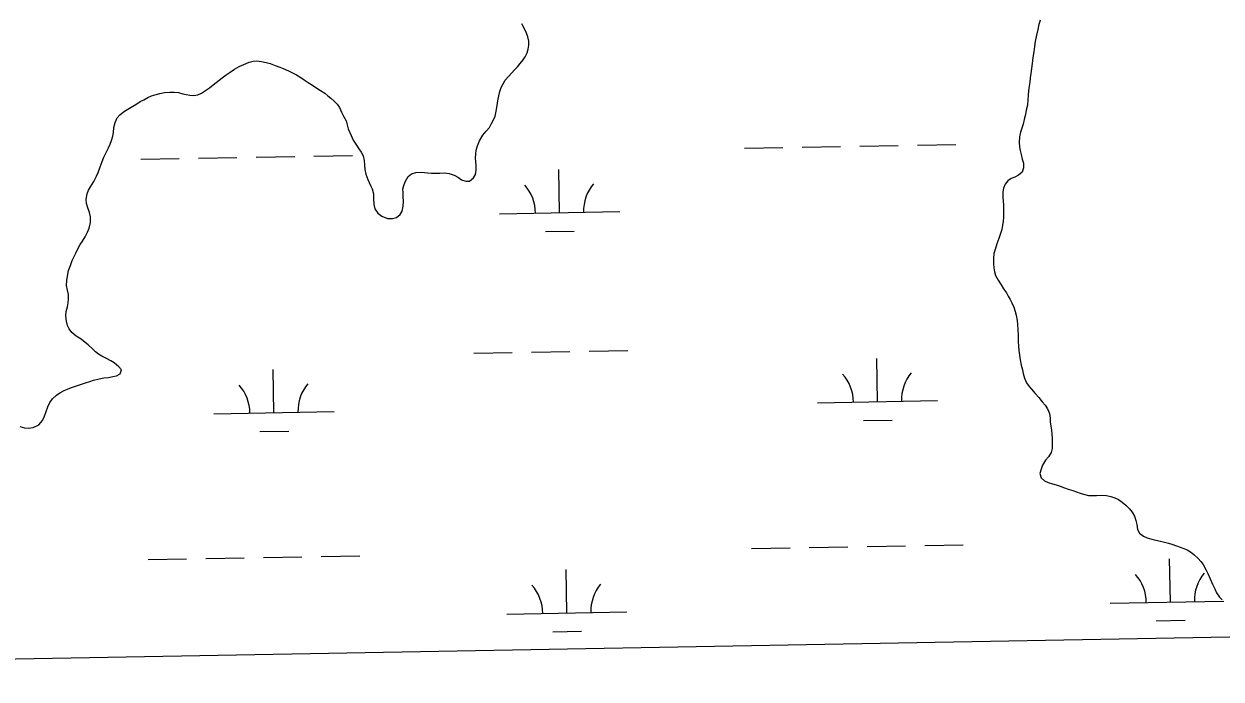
# Model space of a CAD drawing. Extents: x 3925854 to 3964121, y 224593 to 250589.
# Drawn here: x 3931025 to 3932021, y 230028 to 230572 of the extents above; entities that cross this region are included whole.
import ezdxf

# ---------------------------------------------------------------- set-up
doc = ezdxf.new("R2010")
doc.units = 0
doc.layers.add('V-GRID-FRAM', color=7, linetype='Continuous')
doc.layers.add('V-WETL-SWMP', color=7, linetype='Continuous')

msp = doc.modelspace()

# ---------------------------------------------------------------- linework, layer by layer
at = {"layer": 'V-GRID-FRAM'}
msp.add_lwpolyline([(3929791.517, 248207.597), (3961703.892, 248787.859), (3962042.387, 230608.264), (3930114.146, 230027.713), (3929791.517, 248207.597)], dxfattribs=at)
at = {"layer": 'V-WETL-SWMP'}
for p, q in [((3931870.156, 230575.223), (3931868.844, 230570.698)), ((3931441.119, 230568.737), (3931439.208, 230572.135)), ((3931443.029, 230564.555), (3931441.119, 230568.737)), ((3931868.144, 230567.651), (3931867.092, 230562.69)), ((3931868.844, 230570.698), (3931868.144, 230567.651)), ((3931444.156, 230561.333), (3931443.029, 230564.555)), ((3931444.935, 230557.849), (3931444.156, 230561.333)), ((3931445.018, 230554.541), (3931444.935, 230557.849)), ((3931866.128, 230557.555), (3931865.426, 230553.29)), ((3931867.092, 230562.69), (3931866.128, 230557.555)), ((3931442.045, 230544.881), (3931443.704, 230548.187)), ((3931443.704, 230548.187), (3931444.579, 230551.32)), ((3931444.579, 230551.32), (3931445.018, 230554.541)), ((3931864.898, 230549.025), (3931864.195, 230544.325)), ((3931865.426, 230553.29), (3931864.898, 230549.025)), ((3931200.181, 230534.579), (3931204.101, 230536.663)), ((3931204.101, 230536.663), (3931207.934, 230538.399)), ((3931207.934, 230538.399), (3931212.551, 230540.483)), ((3931212.551, 230540.483), (3931215.686, 230541.088)), ((3931215.686, 230541.088), (3931218.995, 230541.519)), ((3931218.995, 230541.519), (3931222.825, 230540.992)), ((3931222.825, 230540.992), (3931226.654, 230540.116)), ((3931226.654, 230540.116), (3931229.874, 230539.154)), ((3931229.874, 230539.154), (3931234.138, 230537.581)), ((3931234.138, 230537.581), (3931237.967, 230536.183)), ((3931237.967, 230536.183), (3931240.838, 230535.135)), ((3931432.977, 230533.924), (3931435.505, 230536.619)), ((3931435.505, 230536.619), (3931437.772, 230539.141)), ((3931437.772, 230539.141), (3931440.388, 230542.359)), ((3931440.388, 230542.359), (3931442.045, 230544.881)), ((3931863.579, 230539.363), (3931862.964, 230535.098)), ((3931864.195, 230544.325), (3931863.579, 230539.363)), ((3931185.105, 230523.455), (3931187.458, 230525.367)), ((3931187.458, 230525.367), (3931190.073, 230527.453)), ((3931190.073, 230527.453), (3931193.297, 230529.8)), ((3931193.297, 230529.8), (3931196.608, 230532.059)), ((3931196.608, 230532.059), (3931200.181, 230534.579)), ((3931240.838, 230535.135), (3931245.102, 230533.301)), ((3931245.102, 230533.301), (3931248.582, 230531.642)), ((3931248.582, 230531.642), (3931251.714, 230529.984)), ((3931251.714, 230529.984), (3931255.541, 230527.628)), ((3931255.541, 230527.628), (3931258.151, 230525.797)), ((3931258.151, 230525.797), (3931261.63, 230523.616)), ((3931423.559, 230522.444), (3931425.478, 230525.402)), ((3931425.478, 230525.402), (3931428.094, 230528.446)), ((3931428.094, 230528.446), (3931430.797, 230531.489)), ((3931430.797, 230531.489), (3931432.977, 230533.924)), ((3931861.996, 230527.351), (3931861.556, 230523.695)), ((3931862.437, 230531.094), (3931861.996, 230527.351)), ((3931862.964, 230535.098), (3931862.437, 230531.094)), ((3931142, 230515.067), (3931146.614, 230515.584)), ((3931146.614, 230515.584), (3931150.097, 230515.579)), ((3931150.097, 230515.579), (3931153.666, 230515.052)), ((3931172.818, 230514.591), (3931176.129, 230516.764)), ((3931176.129, 230516.764), (3931179.44, 230519.11)), ((3931179.44, 230519.11), (3931182.578, 230521.456)), ((3931182.578, 230521.456), (3931185.105, 230523.455)), ((3931261.63, 230523.616), (3931265.197, 230521.173)), ((3931265.197, 230521.173), (3931268.763, 230518.905)), ((3931268.763, 230518.905), (3931271.72, 230516.899)), ((3931271.72, 230516.899), (3931275.287, 230514.63)), ((3931420.15, 230512.263), (3931421.026, 230515.918)), ((3931421.026, 230515.918), (3931422.075, 230519.399)), ((3931422.075, 230519.399), (3931423.559, 230522.444)), ((3931860.589, 230516.558), (3931860.323, 230512.988)), ((3931860.943, 230520.475), (3931860.589, 230516.558)), ((3931861.556, 230523.695), (3931860.943, 230520.475)), ((3931115.693, 230503.871), (3931119.004, 230505.782)), ((3931119.004, 230505.782), (3931121.879, 230507.607)), ((3931121.879, 230507.607), (3931124.841, 230509.17)), ((3931124.841, 230509.17), (3931128.326, 230510.907)), ((3931128.326, 230510.907), (3931131.375, 230512.295)), ((3931131.375, 230512.295), (3931135.207, 230513.509)), ((3931135.207, 230513.509), (3931138.255, 230514.289)), ((3931138.255, 230514.289), (3931142, 230515.067)), ((3931153.666, 230515.052), (3931157.234, 230514.177)), ((3931157.234, 230514.177), (3931160.193, 230513.476)), ((3931160.193, 230513.476), (3931163.152, 230512.863)), ((3931163.152, 230512.863), (3931166.46, 230512.772)), ((3931166.46, 230512.772), (3931169.943, 230513.202)), ((3931169.943, 230513.202), (3931172.818, 230514.591)), ((3931275.287, 230514.63), (3931277.983, 230512.45)), ((3931277.983, 230512.45), (3931280.418, 230510.358)), ((3931280.418, 230510.358), (3931283.287, 230507.829)), ((3931283.287, 230507.829), (3931285.548, 230505.563)), ((3931285.548, 230505.563), (3931287.546, 230502.6)), ((3931418.747, 230504.342), (3931419.362, 230508.259)), ((3931419.362, 230508.259), (3931420.15, 230512.263)), ((3931859.97, 230508.984), (3931859.529, 230504.545)), ((3931860.323, 230512.988), (3931859.97, 230508.984)), ((3931102.708, 230494.051), (3931104.888, 230496.573)), ((3931104.888, 230496.573), (3931108.81, 230499.789)), ((3931108.81, 230499.789), (3931112.905, 230502.221)), ((3931112.905, 230502.221), (3931115.693, 230503.871)), ((3931287.546, 230502.6), (3931289.196, 230498.854)), ((3931289.196, 230498.854), (3931290.845, 230495.37)), ((3931416.907, 230495.378), (3931417.87, 230499.555)), ((3931417.87, 230499.555), (3931418.747, 230504.342)), ((3931857.864, 230496.799), (3931856.988, 230492.795)), ((3931858.653, 230500.541), (3931857.864, 230496.799)), ((3931859.529, 230504.545), (3931858.653, 230500.541)), ((3931099.732, 230482.041), (3931099.999, 230486.132)), ((3931099.999, 230486.132), (3931101.049, 230490.222)), ((3931101.049, 230490.222), (3931102.708, 230494.051)), ((3931290.845, 230495.37), (3931293.016, 230491.536)), ((3931293.016, 230491.536), (3931294.923, 230485.091)), ((3931409.491, 230483.025), (3931412.193, 230485.982)), ((3931412.193, 230485.982), (3931413.852, 230489.288)), ((3931413.852, 230489.288), (3931415.422, 230491.984)), ((3931415.422, 230491.984), (3931416.907, 230495.378)), ((3931855.064, 230485.572), (3931853.927, 230482.265)), ((3931855.938, 230488.792), (3931855.064, 230485.572)), ((3931856.988, 230492.795), (3931855.938, 230488.792)), ((3931098.156, 230475.339), (3931099.119, 230478.82)), ((3931099.119, 230478.82), (3931099.732, 230482.041)), ((3931294.923, 230485.091), (3931297.266, 230479.429)), ((3931297.266, 230479.429), (3931299.09, 230475.596)), ((3931299.09, 230475.596), (3931301.609, 230471.327)), ((3931403.995, 230474.936), (3931406.7, 230479.633)), ((3931406.7, 230479.633), (3931409.491, 230483.025)), ((3931852.965, 230478.436), (3931852.697, 230473.648)), ((3931853.927, 230482.265), (3931852.965, 230478.436)), ((3931093.703, 230465.42), (3931095.624, 230469.248)), ((3931095.624, 230469.248), (3931096.933, 230472.119)), ((3931096.933, 230472.119), (3931098.156, 230475.339)), ((3931301.609, 230471.327), (3931303.694, 230468.277)), ((3931303.694, 230468.277), (3931305.606, 230465.576)), ((3931400.847, 230464.058), (3931401.286, 230467.278)), ((3931401.286, 230467.278), (3931402.336, 230470.759)), ((3931402.336, 230470.759), (3931403.995, 230474.936)), ((3931624.203, 230468.793), (3931656.198, 230469.375)), ((3931672.195, 230469.665), (3931704.19, 230470.247)), ((3931720.187, 230470.538), (3931752.182, 230471.12)), ((3931768.18, 230471.411), (3931800.174, 230471.993)), ((3931852.697, 230473.648), (3931853.041, 230470.078)), ((3931853.041, 230470.078), (3931853.559, 230466.943)), ((3931853.559, 230466.943), (3931854.251, 230463.721)), ((3931088.638, 230453.413), (3931090.124, 230457.764)), ((3931090.124, 230457.764), (3931091.609, 230461.418)), ((3931091.609, 230461.418), (3931093.703, 230465.42)), ((3931122.378, 230459.668), (3931154.373, 230460.25)), ((3931170.37, 230460.541), (3931202.365, 230461.122)), ((3931218.362, 230461.413), (3931250.357, 230461.995)), ((3931266.354, 230462.286), (3931298.349, 230462.868)), ((3931305.606, 230465.576), (3931307.256, 230462.527)), ((3931307.256, 230462.527), (3931308.121, 230458.695)), ((3931308.121, 230458.695), (3931308.465, 230454.777)), ((3931400.668, 230460.75), (3931400.847, 230464.058)), ((3931400.838, 230457.528), (3931400.668, 230460.75)), ((3931401.095, 230454.481), (3931400.838, 230457.528)), ((3931854.251, 230463.721), (3931855.291, 230459.802)), ((3931855.291, 230459.802), (3931856.244, 230456.492)), ((3931856.244, 230456.492), (3931856.413, 230452.487)), ((3931083.398, 230441.144), (3931085.668, 230445.755)), ((3931085.668, 230445.755), (3931086.978, 230448.627)), ((3931086.978, 230448.627), (3931088.638, 230453.413)), ((3931308.465, 230454.777), (3931308.721, 230451.294)), ((3931308.721, 230451.294), (3931309.5, 230447.376)), ((3931309.5, 230447.376), (3931311.148, 230442.933)), ((3931344.669, 230445.24), (3931347.371, 230447.587)), ((3931347.371, 230447.587), (3931350.941, 230448.627)), ((3931350.941, 230448.627), (3931355.904, 230448.968)), ((3931355.904, 230448.968), (3931360.866, 230448.353)), ((3931360.866, 230448.353), (3931364.087, 230448.261)), ((3931364.087, 230448.261), (3931367.482, 230448.17)), ((3931367.482, 230448.17), (3931371.052, 230448.252)), ((3931371.052, 230448.252), (3931374.795, 230448.508)), ((3931374.795, 230448.508), (3931378.8, 230447.981)), ((3931378.8, 230447.981), (3931382.977, 230446.582)), ((3931382.977, 230446.582), (3931386.456, 230444.401)), ((3931398.905, 230444.124), (3931400.65, 230447.081)), ((3931400.65, 230447.081), (3931401.351, 230450.563)), ((3931401.351, 230450.563), (3931401.095, 230454.481)), ((3931470.559, 230415.249), (3931469.905, 230451.243)), ((3931852.226, 230446.573), (3931849.003, 230444.836)), ((3931855.189, 230449.007), (3931852.226, 230446.573)), ((3931856.413, 230452.487), (3931855.189, 230449.007)), ((3931079.036, 230434.098), (3931080.694, 230436.882)), ((3931080.694, 230436.882), (3931083.398, 230441.144)), ((3931311.148, 230442.933), (3931313.405, 230437.968)), ((3931313.405, 230437.968), (3931314.62, 230435.18)), ((3931340.389, 230434.972), (3931341.265, 230438.715)), ((3931341.265, 230438.715), (3931342.4, 230441.586)), ((3931342.4, 230441.586), (3931344.669, 230445.24)), ((3931386.456, 230444.401), (3931389.066, 230442.656)), ((3931389.066, 230442.656), (3931392.633, 230441.346)), ((3931392.633, 230441.346), (3931395.681, 230441.603)), ((3931395.681, 230441.603), (3931398.905, 230444.124)), ((3931839.676, 230435.794), (3931839.062, 230432.487)), ((3931840.986, 230438.926), (3931839.676, 230435.794)), ((3931843.34, 230441.796), (3931840.986, 230438.926)), ((3931846.041, 230443.621), (3931843.34, 230441.796)), ((3931849.003, 230444.836), (3931846.041, 230443.621)), ((3931076.936, 230426.179), (3931077.726, 230430.966)), ((3931077.28, 230422.87), (3931076.936, 230426.179)), ((3931077.726, 230430.966), (3931079.036, 230434.098)), ((3931314.62, 230435.18), (3931315.746, 230431.087)), ((3931315.746, 230431.087), (3931315.828, 230426.821)), ((3931315.828, 230426.821), (3931316.17, 230422.032)), ((3931340.472, 230431.664), (3931340.389, 230434.972)), ((3931340.642, 230428.443), (3931340.472, 230431.664)), ((3931340.811, 230424.873), (3931340.642, 230428.443)), ((3931839.062, 230432.487), (3931839.143, 230427.872)), ((3931839.143, 230427.872), (3931839.4, 230424.825)), ((3931078.407, 230419.299), (3931077.28, 230422.87)), ((3931079.621, 230415.38), (3931078.407, 230419.299)), ((3931316.17, 230422.032), (3931317.036, 230418.549)), ((3931317.036, 230418.549), (3931319.469, 230414.976)), ((3931338.098, 230413.82), (3931339.755, 230416.517)), ((3931339.755, 230416.517), (3931340.631, 230420.607)), ((3931340.631, 230420.607), (3931340.811, 230424.873)), ((3931420.568, 230414.34), (3931520.551, 230416.158)), ((3931839.4, 230424.825), (3931839.657, 230421.778)), ((3931839.74, 230418.556), (3931839.648, 230414.726)), ((3931839.657, 230421.778), (3931839.74, 230418.556)), ((3931079.342, 230402.408), (3931080.48, 230407.021)), ((3931080.487, 230411.809), (3931079.621, 230415.38)), ((3931080.48, 230407.021), (3931080.487, 230411.809)), ((3931319.469, 230414.976), (3931322.773, 230412.273)), ((3931322.773, 230412.273), (3931327.385, 230410.352)), ((3931327.385, 230410.352), (3931331.651, 230410.346)), ((3931331.651, 230410.346), (3931334.873, 230411.3)), ((3931334.873, 230411.3), (3931338.098, 230413.82)), ((3931839.291, 230408.284), (3931838.764, 230404.628)), ((3931839.556, 230411.505), (3931839.291, 230408.284)), ((3931839.648, 230414.726), (3931839.556, 230411.505)), ((3931076.112, 230395.274), (3931078.119, 230399.189)), ((3931078.119, 230399.189), (3931079.342, 230402.408)), ((3931458.842, 230399.602), (3931482.838, 230400.038)), ((3931837.013, 230397.23), (3931835.703, 230393.924)), ((3931838.237, 230401.32), (3931837.013, 230397.23)), ((3931838.764, 230404.628), (3931838.237, 230401.32)), ((3931070.44, 230385.792), (3931072.099, 230388.749)), ((3931072.099, 230388.749), (3931073.843, 230391.533)), ((3931073.843, 230391.533), (3931076.112, 230395.274)), ((3931834.13, 230389.399), (3931832.731, 230384.786)), ((3931835.703, 230393.924), (3931834.13, 230389.399)), ((3931065.377, 230375.438), (3931066.949, 230378.918)), ((3931066.949, 230378.918), (3931068.433, 230381.702)), ((3931068.433, 230381.702), (3931070.44, 230385.792)), ((3931831.502, 230377.301), (3931831.409, 230372.687)), ((3931831.768, 230381.305), (3931831.502, 230377.301)), ((3931832.731, 230384.786), (3931831.768, 230381.305)), ((3931061.356, 230362.472), (3931062.407, 230367.346)), ((3931062.407, 230367.346), (3931063.805, 230371.523)), ((3931063.805, 230371.523), (3931065.377, 230375.438)), ((3931831.409, 230372.687), (3931831.578, 230369.378)), ((3931831.578, 230369.378), (3931832.184, 230366.156)), ((3931832.184, 230366.156), (3931833.137, 230363.195)), ((3931060.649, 230354.811), (3931060.916, 230358.903)), ((3931060.916, 230358.903), (3931061.356, 230362.472)), ((3931833.137, 230363.195), (3931835.308, 230359.101)), ((3931835.308, 230359.101), (3931837.654, 230355.354)), ((3931061.34, 230350.893), (3931060.649, 230354.811)), ((3931062.206, 230347.235), (3931061.34, 230350.893)), ((3931062.375, 230343.578), (3931062.206, 230347.235)), ((3931837.654, 230355.354), (3931839.739, 230351.956)), ((3931839.739, 230351.956), (3931842.172, 230348.731)), ((3931842.172, 230348.731), (3931843.649, 230346.031)), ((3931060.359, 230333.047), (3931061.322, 230336.963)), ((3931061.322, 230336.963), (3931061.936, 230340.445)), ((3931061.936, 230340.445), (3931062.375, 230343.578)), ((3931843.649, 230346.031), (3931845.299, 230343.156)), ((3931845.299, 230343.156), (3931846.601, 230340.368)), ((3931846.601, 230340.368), (3931848.164, 230336.796)), ((3931848.164, 230336.796), (3931849.465, 230333.138)), ((3931060.093, 230329.217), (3931060.359, 230333.047)), ((3931060.523, 230325.211), (3931060.093, 230329.217)), ((3931849.465, 230333.138), (3931850.331, 230330.09)), ((3931850.331, 230330.09), (3931851.109, 230325.823)), ((3931061.302, 230321.641), (3931060.523, 230325.211)), ((3931062.691, 230318.853), (3931061.302, 230321.641)), ((3931065.125, 230315.716), (3931062.691, 230318.853)), ((3931851.109, 230325.823), (3931851.366, 230322.253)), ((3931851.366, 230322.253), (3931851.621, 230317.9)), ((3931851.621, 230317.9), (3931851.964, 230313.46)), ((3931068.603, 230312.577), (3931065.125, 230315.716)), ((3931072.865, 230310.047), (3931068.603, 230312.577)), ((3931076.17, 230307.518), (3931072.865, 230310.047)), ((3931078.692, 230305.425), (3931076.17, 230307.518)), ((3931851.964, 230313.46), (3931851.87, 230308.236)), ((3931851.87, 230308.236), (3931852.039, 230304.318)), ((3931082.431, 230301.938), (3931078.692, 230305.425)), ((3931084.779, 230299.758), (3931082.431, 230301.938)), ((3931087.127, 230297.84), (3931084.779, 230299.758)), ((3931089.911, 230296.182), (3931087.127, 230297.84)), ((3931399.262, 230298.501), (3931431.257, 230299.083)), ((3931447.254, 230299.374), (3931479.249, 230299.956)), ((3931495.246, 230300.247), (3931527.241, 230300.828)), ((3931852.039, 230304.318), (3931852.469, 230300.835)), ((3931852.469, 230300.835), (3931853.073, 230296.743)), ((3931853.073, 230296.743), (3931853.591, 230293.085)), ((3931093.826, 230294.087), (3931089.911, 230296.182)), ((3931097.567, 230292.167), (3931093.826, 230294.087)), ((3931100.176, 230290.509), (3931097.567, 230292.167)), ((3931104.003, 230287.283), (3931100.176, 230290.509)), ((3931106.263, 230284.668), (3931104.003, 230287.283)), ((3931734.895, 230258.166), (3931734.24, 230294.16)), ((3931853.591, 230293.085), (3931854.369, 230288.557)), ((3931854.369, 230288.557), (3931855.408, 230284.551)), ((3931083.006, 230275.993), (3931087.709, 230277.206)), ((3931087.709, 230277.206), (3931091.715, 230278.071)), ((3931091.715, 230278.071), (3931095.459, 230278.327)), ((3931095.459, 230278.327), (3931099.116, 230279.019)), ((3931099.116, 230279.019), (3931102.251, 230279.711)), ((3931102.251, 230279.711), (3931105.301, 230281.361)), ((3931105.301, 230281.361), (3931106.263, 230284.668)), ((3931233.07, 230249.042), (3931232.415, 230285.036)), ((3931855.408, 230284.551), (3931856.013, 230281.59)), ((3931856.013, 230281.59), (3931857.053, 230277.846)), ((3931857.053, 230277.846), (3931858.702, 230273.839)), ((3931054.96, 230265.583), (3931058.619, 230267.581)), ((3931058.619, 230267.581), (3931061.406, 230268.709)), ((3931061.406, 230268.709), (3931064.803, 230269.923)), ((3931064.803, 230269.923), (3931068.2, 230271.137)), ((3931068.2, 230271.137), (3931072.119, 230272.438)), ((3931072.119, 230272.438), (3931076.3, 230273.913)), ((3931076.3, 230273.913), (3931080.045, 230275.127)), ((3931080.045, 230275.127), (3931083.006, 230275.993)), ((3931858.702, 230273.839), (3931861.049, 230270.876)), ((3931861.049, 230270.876), (3931863.048, 230268.522)), ((3931863.048, 230268.522), (3931866.091, 230265.036)), ((3931045.019, 230253.843), (3931046.678, 230257.585)), ((3931046.678, 230257.585), (3931048.946, 230260.629)), ((3931048.946, 230260.629), (3931052.171, 230263.497)), ((3931052.171, 230263.497), (3931054.96, 230265.583)), ((3931684.903, 230257.257), (3931784.887, 230259.075)), ((3931866.091, 230265.036), (3931869.046, 230261.637)), ((3931869.046, 230261.637), (3931871.914, 230258.151)), ((3931871.914, 230258.151), (3931874.261, 230255.449)), ((3931042.31, 230246.098), (3931043.796, 230250.188)), ((3931043.796, 230250.188), (3931045.019, 230253.843)), ((3931183.078, 230248.133), (3931283.062, 230249.951)), ((3931874.261, 230255.449), (3931876.347, 230252.225)), ((3931876.347, 230252.225), (3931877.909, 230248.392)), ((3931877.909, 230248.392), (3931878.426, 230244.648)), ((3931021.84, 230237.507), (3931025.669, 230236.544)), ((3931029.064, 230236.191), (3931032.983, 230236.882)), ((3931032.983, 230236.882), (3931037.513, 230239.053)), ((3931037.513, 230239.053), (3931040.565, 230242.705)), ((3931040.565, 230242.705), (3931042.31, 230246.098)), ((3931723.177, 230242.52), (3931747.173, 230242.956)), ((3931878.426, 230244.648), (3931878.596, 230241.339)), ((3931878.596, 230241.339), (3931879.027, 230237.943)), ((3931879.027, 230237.943), (3931879.544, 230234.46)), ((3931025.669, 230236.544), (3931029.064, 230236.191)), ((3931221.352, 230233.395), (3931245.348, 230233.831)), ((3931879.544, 230234.46), (3931879.801, 230231.326)), ((3931879.801, 230231.326), (3931880.058, 230227.495)), ((3931880.058, 230227.495), (3931880.227, 230223.577)), ((3931880.134, 230219.224), (3931879.346, 230216.091)), ((3931880.227, 230223.577), (3931880.134, 230219.224)), ((3931874.636, 230209.568), (3931872.193, 230205.566)), ((3931876.991, 230212.438), (3931874.636, 230209.568)), ((3931879.346, 230216.091), (3931876.991, 230212.438)), ((3931870.883, 230202.26), (3931869.92, 230198.518)), ((3931869.92, 230198.518), (3931871.134, 230194.859)), ((3931872.193, 230205.566), (3931870.883, 230202.26)), ((3931871.134, 230194.859), (3931873.656, 230192.331)), ((3931873.656, 230192.331), (3931876.962, 230191.021)), ((3931876.962, 230191.021), (3931880.443, 230190.059)), ((3931880.443, 230190.059), (3931883.402, 230189.184)), ((3931883.402, 230189.184), (3931886.709, 230187.961)), ((3931886.709, 230187.961), (3931890.364, 230186.651)), ((3931890.364, 230186.651), (3931893.496, 230185.515)), ((3931893.496, 230185.515), (3931897.325, 230184.291)), ((3931897.325, 230184.291), (3931900.458, 230183.242)), ((3931900.458, 230183.242), (3931903.417, 230182.28)), ((3931903.417, 230182.28), (3931906.288, 230181.232)), ((3931906.288, 230181.232), (3931910.292, 230180.356)), ((3931910.292, 230180.356), (3931913.426, 230180.178)), ((3931913.426, 230180.178), (3931916.909, 230180.347)), ((3931916.909, 230180.347), (3931921.523, 230180.515)), ((3931921.523, 230180.515), (3931925.353, 230180.162)), ((3931925.353, 230180.162), (3931929.008, 230179.287)), ((3931929.008, 230179.287), (3931932.228, 230178.238)), ((3931932.228, 230178.238), (3931935.187, 230177.015)), ((3931935.187, 230177.015), (3931938.405, 230174.747)), ((3931938.405, 230174.747), (3931941.535, 230172.131)), ((3931941.535, 230172.131), (3931944.317, 230169.08)), ((3931944.317, 230169.08), (3931946.577, 230166.379)), ((3931946.577, 230166.379), (3931948.662, 230163.068)), ((3931948.662, 230163.068), (3931949.702, 230159.497)), ((3931949.702, 230159.497), (3931950.481, 230156.013)), ((3931950.481, 230156.013), (3931951.086, 230152.095)), ((3931951.086, 230152.095), (3931952.736, 230148.959)), ((3931952.736, 230148.959), (3931956.215, 230146.429)), ((3931678.243, 230137.045), (3931710.238, 230137.627)), ((3931726.236, 230137.918), (3931758.23, 230138.5)), ((3931774.228, 230138.791), (3931806.222, 230139.372)), ((3931956.215, 230146.429), (3931959.26, 230144.945)), ((3931959.26, 230144.945), (3931962.915, 230143.896)), ((3931962.915, 230143.896), (3931966.483, 230143.108)), ((3931966.483, 230143.108), (3931970.139, 230142.232)), ((3931970.139, 230142.232), (3931973.533, 230141.357)), ((3931973.533, 230141.357), (3931976.753, 230140.656)), ((3931976.753, 230140.656), (3931979.712, 230139.782)), ((3931979.712, 230139.782), (3931983.628, 230138.558)), ((3931983.628, 230138.558), (3931986.674, 230137.422)), ((3931986.674, 230137.422), (3931989.632, 230136.199)), ((3931128.426, 230127.048), (3931160.421, 230127.63)), ((3931176.418, 230127.921), (3931208.413, 230128.502)), ((3931224.41, 230128.793), (3931256.405, 230129.375)), ((3931272.403, 230129.666), (3931304.397, 230130.248)), ((3931630.251, 230136.173), (3931662.246, 230136.755)), ((3931978.432, 230091.753), (3931977.778, 230127.747)), ((3931989.632, 230136.199), (3931992.503, 230134.977)), ((3931992.503, 230134.977), (3931995.287, 230133.319)), ((3931995.287, 230133.319), (3931998.07, 230131.139)), ((3931998.07, 230131.139), (3932001.548, 230127.913)), ((3932001.548, 230127.913), (3932003.634, 230125.473)), ((3931476.607, 230082.629), (3931475.953, 230118.623)), ((3932003.634, 230125.473), (3932005.807, 230122.771)), ((3932005.807, 230122.771), (3932008.239, 230118.328)), ((3932008.239, 230118.328), (3932009.541, 230115.54)), ((3932009.541, 230115.54), (3932011.538, 230111.01)), ((3932011.538, 230111.01), (3932013.36, 230106.568)), ((3932013.36, 230106.568), (3932015.27, 230102.561)), ((3932015.27, 230102.561), (3932016.833, 230099.424)), ((3932016.833, 230099.424), (3932019.353, 230095.765)), ((3931928.441, 230090.844), (3932022.849, 230092.561)), ((3932019.353, 230095.765), (3932021.614, 230093.672)), ((3931426.616, 230081.72), (3931526.599, 230083.538)), ((3931966.715, 230076.107), (3931990.711, 230076.543)), ((3932061.461, 230063.121), (3930950.965, 230042.929)), ((3931464.89, 230066.982), (3931488.886, 230067.418))]:
    msp.add_line(p, q, dxfattribs=at)
for centre, start, end in [((3931415.317, 230414.719), 0.269879, 41.813537), ((3931525.785, 230416.728), 140.269876, 181.813534), ((3931679.652, 230257.637), 0.269879, 41.813537), ((3931790.12, 230259.645), 140.269876, 181.813534), ((3931177.827, 230248.512), 0.269879, 41.813537), ((3931288.295, 230250.521), 140.269876, 181.813534), ((3931923.19, 230091.224), 0.269879, 41.813537), ((3932033.658, 230093.232), 140.269876, 181.813534), ((3931421.365, 230082.099), 0.269879, 41.813537), ((3931531.833, 230084.108), 140.269876, 181.813534)]:
    msp.add_arc(centre, 35.246, start, end, dxfattribs=at)

doc.saveas('drawing.dxf')
